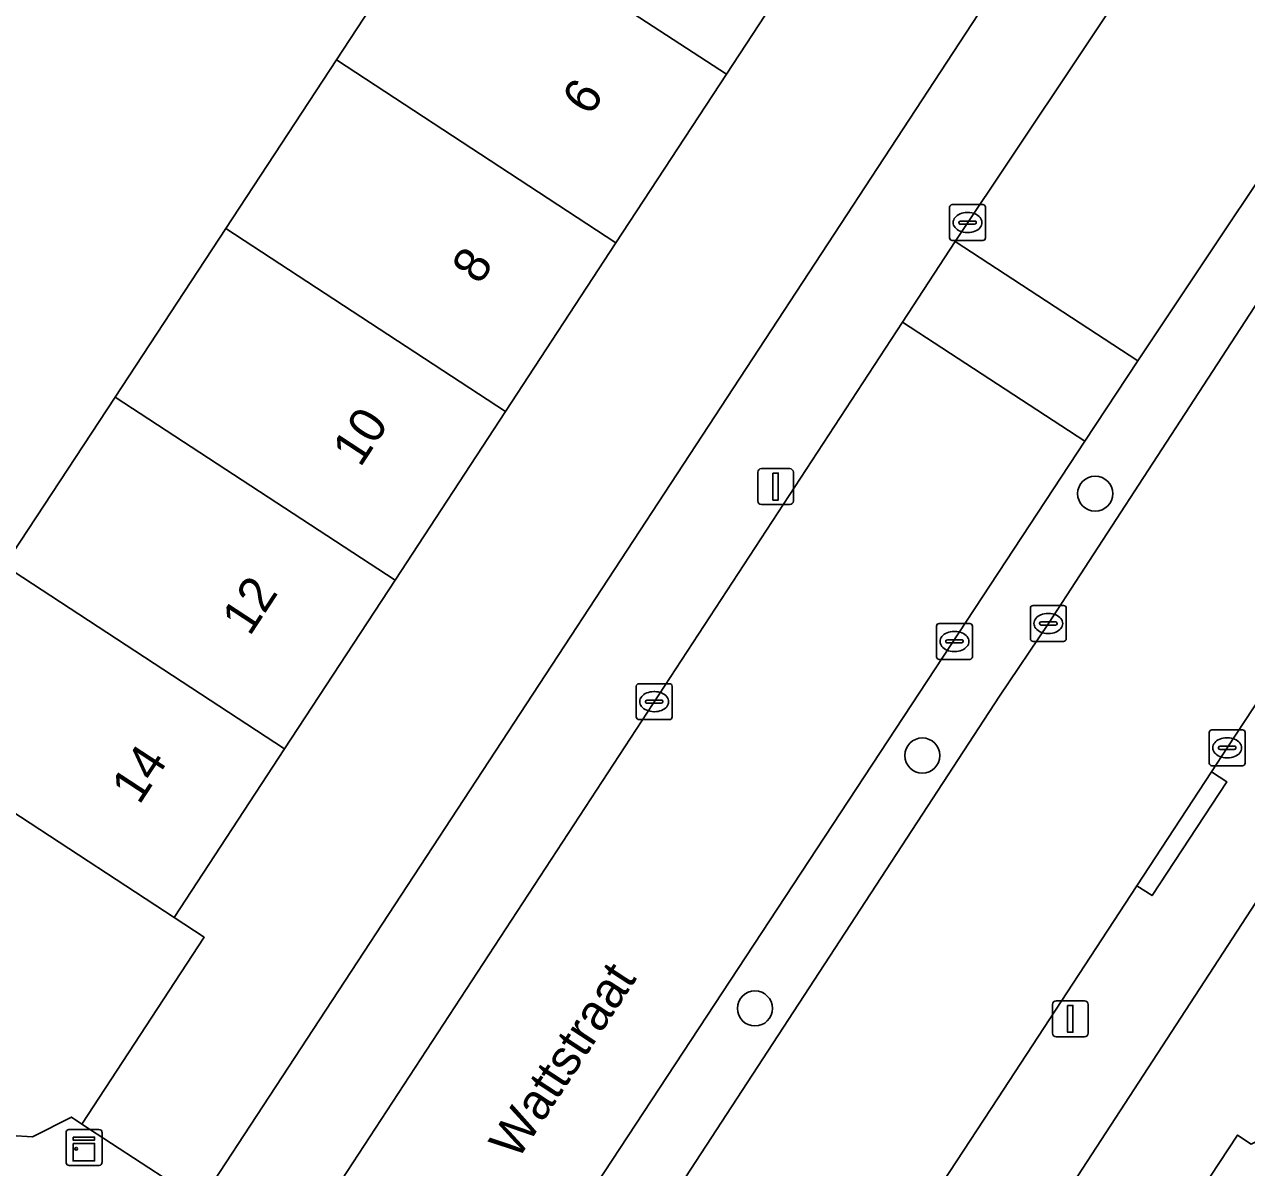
# Model space of a CAD drawing. Extents: x 159279 to 160377, y 384531 to 385888.
# Drawn here: x 160117.68 to 160151.73, y 385031.89 to 385063.74 of the extents above; entities that cross this region are included whole.
import ezdxf

# ---------------------------------------------------------------- set-up
doc = ezdxf.new("R2010")
doc.units = 0
for name, color, linetype in [('IMGEO_Berm_groen', 7, 'Continuous'), ('IMGEO_Boom', 7, 'Continuous'), ('IMGEO_Erf', 7, 'Continuous'), ('IMGEO_Kast', 7, 'Continuous'), ('IMGEO_Kolk', 7, 'Continuous'), ('IMGEO_Lichtmast', 7, 'Continuous'), ('IMGEO_Openbare_ruimte_label', 7, 'Continuous'), ('IMGEO_Pand', 7, 'Continuous'), ('IMGEO_Pand_nummerreeks', 7, 'Continuous'), ('IMGEO_Rijbaan_lokaal_open', 7, 'Continuous'), ('IMGEO_Voetpad_open', 7, 'Continuous')]:
    doc.layers.add(name, color=color, linetype=linetype)

msp = doc.modelspace()

# ---------------------------------------------------------------- linework, layer by layer
at = {"layer": 'IMGEO_Berm_groen'}
msp.add_lwpolyline([(160144.846, 385045.023), (160146.207, 385047.049), (160148.859, 385051.12), (160154.527, 385059.822), (160155.838, 385061.61), (160156.44, 385062.266), (160157.362, 385063.129), (160158.359, 385063.906), (160159.42, 385064.591), (160157.661, 385067.405), (160155.583, 385064.768), (160154.376, 385062.876), (160148.7, 385054.372), (160147.222, 385052.125), (160131.412, 385028.084), (160133.088, 385027.003)], close=True, dxfattribs=at)
at = {"layer": 'IMGEO_Boom'}
for centre in [(160147.511, 385050.667), (160142.694, 385043.371), (160138.03, 385036.323)]:
    msp.add_circle(centre, 0.489, dxfattribs=at)
at = {"layer": 'IMGEO_Erf'}
for points in [[(160117.127, 385048.661), (160120.208, 385053.358), (160123.289, 385058.057), (160126.37, 385062.755), (160129.439, 385067.434), (160128.673, 385067.933), (160126.967, 385069.04), (160130.066, 385073.764), (160133.226, 385078.582), (160126.586, 385083.016), (160121.238, 385079.675), (160122.76, 385078.646), (160118.247, 385071.77), (160115.706, 385075.726)], [(160140.313, 385067.058), (160137.235, 385062.357), (160134.158, 385057.657), (160131.08, 385052.957), (160128.003, 385048.257), (160124.925, 385043.556), (160121.848, 385038.856), (160122.688, 385038.307), (160119.28, 385033.102), (160122.587, 385030.941), (160147.575, 385069.111)]]:
    msp.add_lwpolyline(points, dxfattribs=at)
for points in [[(160171.911, 385004.485), (160172.655, 385004.957), (160171.277, 385007.203), (160189.687, 385018.494), (160178.564, 385036.295), (160170.19, 385049.948), (160167.09, 385050.72), (160154.206, 385042.68), (160126.414, 385000), (160107.98, 384971.915), (160108.038, 384971.651), (160108.586, 384969.148), (160112.423, 384966.549), (160118.17, 384962.655), (160122.736, 384963.897), (160123.28, 384964.483), (160124.383, 384965.671), (160128.162, 384966.592), (160128.428, 384966.96), (160131.115, 384970.676), (160132.516, 384969.665), (160138.895, 384979.678), (160155.821, 384968.894), (160183.387, 384986.245)], [(160148.191, 385011.262), (160146.095, 385012.574), (160140.371, 385003.78), (160139.879, 385004.1), (160135.688, 385006.828), (160141.448, 385015.616), (160145.409, 385021.657), (160148.398, 385026.218), (160147.519, 385026.783), (160151.48, 385032.793), (160151.86, 385032.545), (160152.911, 385033.079), (160154.163, 385033.012), (160154.705, 385031.946), (160154.638, 385030.692), (160159.364, 385027.536), (160158.819, 385026.7), (160158.336, 385027.014), (160155.74, 385023.027), (160156.028, 385022.839), (160155.671, 385022.291), (160155.332, 385022.512), (160154.96, 385021.927), (160152.037, 385017.321)]]:
    msp.add_lwpolyline(points, close=True, dxfattribs=at)
at = {"layer": 'IMGEO_Kast'}
for p, q in [((160118.839, 385032.023), (160118.839, 385032.864)), ((160118.839, 385032.864), (160118.839, 385032.023)), ((160118.914, 385032.948), (160119.755, 385032.948)), ((160119.755, 385032.948), (160118.914, 385032.948)), ((160119.839, 385032.873), (160119.839, 385032.032)), ((160119.839, 385032.032), (160119.839, 385032.873)), ((160119.764, 385031.948), (160118.923, 385031.948)), ((160118.923, 385031.948), (160119.764, 385031.948))]:
    msp.add_line(p, q, dxfattribs=at)
for points in [[(160119.034, 385032.738), (160119.634, 385032.738), (160119.634, 385032.653), (160119.034, 385032.653), (160119.034, 385032.738)], [(160119.034, 385032.563), (160119.634, 385032.563), (160119.634, 385032.074), (160119.034, 385032.074), (160119.034, 385032.563)]]:
    msp.add_lwpolyline(points, dxfattribs=at)
msp.add_circle((160119.118, 385032.412), 0.0377, dxfattribs=at)
for centre, start, end in [((160118.917, 385032.87), 92.4484, 184.2845), ((160118.917, 385032.87), 92.4484, 184.2845), ((160119.761, 385032.87), 2.4484, 94.2845), ((160119.761, 385032.87), 2.4484, 94.2845), ((160118.917, 385032.026), 182.4484, 274.2845), ((160118.917, 385032.026), 182.4484, 274.2845), ((160119.761, 385032.026), 272.4484, 4.2845), ((160119.761, 385032.026), 272.4484, 4.2845)]:
    msp.add_arc(centre, 0.0779, start, end, dxfattribs=at)
at = {"layer": 'IMGEO_Kolk'}
for p, q in [((160143.455, 385057.795), (160143.455, 385058.647)), ((160143.53, 385058.721), (160144.382, 385058.721)), ((160144.456, 385058.647), (160144.456, 385057.795)), ((160143.943, 385058.501), (160143.968, 385058.501)), ((160143.714, 385058.215), (160143.714, 385058.227)), ((160144.152, 385058.178), (160143.754, 385058.178)), ((160143.757, 385058.264), (160144.155, 385058.264)), ((160144.198, 385058.227), (160144.198, 385058.215)), ((160144.382, 385057.721), (160143.53, 385057.721)), ((160143.966, 385057.941), (160143.941, 385057.941)), ((160145.705, 385046.624), (160145.705, 385047.476)), ((160145.78, 385047.55), (160146.632, 385047.55)), ((160146.706, 385047.476), (160146.706, 385046.624)), ((160143.165, 385047.049), (160144.017, 385047.049)), ((160145.964, 385047.044), (160145.964, 385047.056)), ((160146.007, 385047.093), (160146.405, 385047.093)), ((160146.193, 385047.33), (160146.218, 385047.33)), ((160146.448, 385047.056), (160146.448, 385047.044)), ((160143.09, 385046.123), (160143.09, 385046.975)), ((160143.578, 385046.829), (160143.603, 385046.829)), ((160144.091, 385046.975), (160144.091, 385046.123)), ((160146.402, 385047.007), (160146.004, 385047.007)), ((160146.216, 385046.77), (160146.191, 385046.77)), ((160143.349, 385046.543), (160143.349, 385046.555)), ((160143.787, 385046.506), (160143.389, 385046.506)), ((160143.392, 385046.592), (160143.79, 385046.592)), ((160143.833, 385046.555), (160143.833, 385046.543)), ((160146.632, 385046.55), (160145.78, 385046.55)), ((160144.017, 385046.049), (160143.165, 385046.049)), ((160143.601, 385046.269), (160143.576, 385046.269)), ((160134.799, 385045.372), (160135.651, 385045.372)), ((160134.724, 385044.446), (160134.724, 385045.298)), ((160135.212, 385045.152), (160135.237, 385045.152)), ((160135.725, 385045.298), (160135.725, 385044.446)), ((160134.983, 385044.866), (160134.983, 385044.878)), ((160135.421, 385044.829), (160135.023, 385044.829)), ((160135.026, 385044.915), (160135.424, 385044.915)), ((160135.467, 385044.878), (160135.467, 385044.866)), ((160135.651, 385044.372), (160134.799, 385044.372)), ((160135.235, 385044.592), (160135.21, 385044.592)), ((160150.689, 385043.159), (160150.689, 385044.011)), ((160150.764, 385044.085), (160151.616, 385044.085)), ((160151.69, 385044.011), (160151.69, 385043.159)), ((160151.177, 385043.865), (160151.202, 385043.865)), ((160150.948, 385043.579), (160150.948, 385043.591)), ((160151.386, 385043.542), (160150.988, 385043.542)), ((160150.991, 385043.628), (160151.389, 385043.628)), ((160151.2, 385043.305), (160151.175, 385043.305)), ((160151.432, 385043.591), (160151.432, 385043.579)), ((160151.616, 385043.085), (160150.764, 385043.085))]:
    msp.add_line(p, q, dxfattribs=at)
for points in [[(160143.455, 385057.795), (160143.455, 385058.647)], [(160143.53, 385058.721), (160144.382, 385058.721)], [(160144.456, 385058.647), (160144.456, 385057.795)], [(160144.382, 385057.721), (160143.53, 385057.721)], [(160145.705, 385046.624), (160145.705, 385047.476)], [(160145.78, 385047.55), (160146.632, 385047.55)], [(160146.706, 385047.476), (160146.706, 385046.624)], [(160143.165, 385047.049), (160144.017, 385047.049)], [(160143.09, 385046.123), (160143.09, 385046.975)], [(160144.091, 385046.975), (160144.091, 385046.123)], [(160146.632, 385046.55), (160145.78, 385046.55)], [(160144.017, 385046.049), (160143.165, 385046.049)], [(160134.799, 385045.372), (160135.651, 385045.372)], [(160134.724, 385044.446), (160134.724, 385045.298)], [(160135.725, 385045.298), (160135.725, 385044.446)], [(160135.651, 385044.372), (160134.799, 385044.372)], [(160150.689, 385043.159), (160150.689, 385044.011)], [(160150.764, 385044.085), (160151.616, 385044.085)], [(160151.69, 385044.011), (160151.69, 385043.159)], [(160151.616, 385043.085), (160150.764, 385043.085)]]:
    msp.add_lwpolyline(points, dxfattribs=at)
for centre, radius, start, end in [((160143.532, 385058.645), 0.0765, 91.552, 178.448), ((160143.532, 385058.645), 0.0765, 91.552, 178.448), ((160144.38, 385058.645), 0.0765, 1.552, 88.448), ((160144.38, 385058.645), 0.0765, 1.552, 88.448), ((160143.754, 385058.224), 0.0403, 85.8775, 175.7526), ((160143.751, 385058.214), 0.0366, 178.938, 274.7102), ((160144.155, 385058.221), 0.043, 264.8664, 352.4533), ((160144.159, 385058.226), 0.0386, 1.7309, 96.639), ((160143.532, 385057.797), 0.0765, 181.552, 268.448), ((160143.532, 385057.797), 0.0765, 181.552, 268.448), ((160144.38, 385057.797), 0.0765, 271.552, 358.448), ((160144.38, 385057.797), 0.0765, 271.552, 358.448), ((160145.782, 385047.474), 0.0765, 91.552, 178.448), ((160145.782, 385047.474), 0.0765, 91.552, 178.448), ((160146.63, 385047.474), 0.0765, 1.552, 88.448), ((160146.63, 385047.474), 0.0765, 1.552, 88.448), ((160143.167, 385046.973), 0.0765, 91.552, 178.448), ((160143.167, 385046.973), 0.0765, 91.552, 178.448), ((160144.015, 385046.973), 0.0765, 1.552, 88.448), ((160144.015, 385046.973), 0.0765, 1.552, 88.448), ((160146.004, 385047.053), 0.0403, 85.8775, 175.7526), ((160146.409, 385047.055), 0.0386, 1.7309, 96.639), ((160146.001, 385047.043), 0.0366, 178.938, 274.7102), ((160146.405, 385047.05), 0.043, 264.8664, 352.4533), ((160143.389, 385046.552), 0.0403, 85.8775, 175.7526), ((160143.386, 385046.542), 0.0366, 178.938, 274.7102), ((160143.79, 385046.549), 0.043, 264.8664, 352.4533), ((160143.794, 385046.554), 0.0386, 1.7309, 96.639), ((160145.782, 385046.626), 0.0765, 181.552, 268.448), ((160145.782, 385046.626), 0.0765, 181.552, 268.448), ((160146.63, 385046.626), 0.0765, 271.552, 358.448), ((160146.63, 385046.626), 0.0765, 271.552, 358.448), ((160143.167, 385046.125), 0.0765, 181.552, 268.448), ((160143.167, 385046.125), 0.0765, 181.552, 268.448), ((160144.015, 385046.125), 0.0765, 271.552, 358.448), ((160144.015, 385046.125), 0.0765, 271.552, 358.448), ((160134.801, 385045.296), 0.0765, 91.552, 178.448), ((160134.801, 385045.296), 0.0765, 91.552, 178.448), ((160135.649, 385045.296), 0.0765, 1.552, 88.448), ((160135.649, 385045.296), 0.0765, 1.552, 88.448), ((160135.023, 385044.875), 0.0403, 85.8775, 175.7526), ((160135.02, 385044.865), 0.0366, 178.938, 274.7102), ((160135.424, 385044.872), 0.043, 264.8664, 352.4533), ((160135.428, 385044.877), 0.0386, 1.7309, 96.639), ((160134.801, 385044.448), 0.0765, 181.552, 268.448), ((160134.801, 385044.448), 0.0765, 181.552, 268.448), ((160135.649, 385044.448), 0.0765, 271.552, 358.448), ((160135.649, 385044.448), 0.0765, 271.552, 358.448), ((160150.766, 385044.009), 0.0765, 91.552, 178.448), ((160150.766, 385044.009), 0.0765, 91.552, 178.448), ((160151.614, 385044.009), 0.0765, 1.552, 88.448), ((160151.614, 385044.009), 0.0765, 1.552, 88.448), ((160150.988, 385043.588), 0.0403, 85.8775, 175.7526), ((160150.985, 385043.578), 0.0366, 178.938, 274.7102), ((160151.389, 385043.585), 0.043, 264.8664, 352.4533), ((160151.393, 385043.59), 0.0386, 1.7309, 96.639), ((160150.766, 385043.161), 0.0765, 181.552, 268.448), ((160150.766, 385043.161), 0.0765, 181.552, 268.448), ((160151.614, 385043.161), 0.0765, 271.552, 358.448), ((160151.614, 385043.161), 0.0765, 271.552, 358.448)]:
    msp.add_arc(centre, radius, start, end, dxfattribs=at)
for centre, major_axis, ratio, start_param, end_param in [((160143.942, 385058.221), (-0.387, 0.002), 0.722429, 4.712389, 7.853982), ((160143.967, 385058.221), (-0.39, 0.002), 0.717154, 1.570796, 4.712389), ((160146.192, 385047.05), (-0.387, 0.002), 0.722429, 4.712389, 7.853982), ((160146.217, 385047.05), (-0.39, 0.002), 0.717154, 1.570796, 4.712389), ((160143.577, 385046.549), (-0.387, 0.002), 0.722429, 4.712389, 7.853982), ((160143.602, 385046.549), (-0.39, 0.002), 0.717154, 1.570796, 4.712389), ((160135.211, 385044.872), (-0.387, 0.002), 0.722429, 4.712389, 7.853982), ((160135.236, 385044.872), (-0.39, 0.002), 0.717154, 1.570796, 4.712389), ((160151.176, 385043.585), (-0.387, 0.002), 0.722429, 4.712389, 7.853982), ((160151.201, 385043.585), (-0.39, 0.002), 0.717154, 1.570796, 4.712389)]:
    msp.add_ellipse(centre, major_axis=major_axis, ratio=ratio, start_param=start_param, end_param=end_param, dxfattribs=at)
at = {"layer": 'IMGEO_Lichtmast'}
for p, q in [((160138.111, 385050.464), (160138.111, 385051.264)), ((160138.111, 385051.264), (160138.111, 385050.464)), ((160138.211, 385051.364), (160139.001, 385051.364)), ((160139.001, 385051.364), (160138.211, 385051.364)), ((160139.101, 385051.264), (160139.101, 385050.464)), ((160139.101, 385050.464), (160139.101, 385051.264)), ((160139.001, 385050.364), (160138.211, 385050.364)), ((160138.211, 385050.364), (160139.001, 385050.364)), ((160146.423, 385036.534), (160147.213, 385036.534)), ((160147.213, 385036.534), (160146.423, 385036.534)), ((160146.323, 385035.634), (160146.323, 385036.434)), ((160146.323, 385036.434), (160146.323, 385035.634)), ((160147.313, 385036.434), (160147.313, 385035.634)), ((160147.313, 385035.634), (160147.313, 385036.434)), ((160147.213, 385035.534), (160146.423, 385035.534)), ((160146.423, 385035.534), (160147.213, 385035.534))]:
    msp.add_line(p, q, dxfattribs=at)
for points in [[(160138.531, 385051.239), (160138.681, 385051.239), (160138.681, 385050.489), (160138.531, 385050.489), (160138.531, 385051.239)], [(160146.743, 385036.409), (160146.893, 385036.409), (160146.893, 385035.659), (160146.743, 385035.659), (160146.743, 385036.409)]]:
    msp.add_lwpolyline(points, dxfattribs=at)
for centre, start, end in [((160138.211, 385051.264), 90, 180), ((160138.211, 385051.264), 90, 180), ((160139.001, 385051.264), 0, 90), ((160139.001, 385051.264), 360, 90), ((160138.211, 385050.464), 180, 270), ((160138.211, 385050.464), 180, 270), ((160139.001, 385050.464), 270, 0), ((160139.001, 385050.464), 270, 0), ((160146.423, 385036.434), 90, 180), ((160146.423, 385036.434), 90, 180), ((160147.213, 385036.434), 0, 90), ((160147.213, 385036.434), 360, 90), ((160146.423, 385035.634), 180, 270), ((160146.423, 385035.634), 180, 270), ((160147.213, 385035.634), 270, 0), ((160147.213, 385035.634), 270, 0)]:
    msp.add_arc(centre, 0.1, start, end, dxfattribs=at)
at = {"layer": 'IMGEO_Pand'}
for points in [[(160130.066, 385073.764), (160126.967, 385069.04), (160128.673, 385067.933), (160129.439, 385067.434), (160137.235, 385062.357), (160140.313, 385067.058)], [(160129.439, 385067.434), (160126.37, 385062.755), (160134.158, 385057.657), (160137.235, 385062.357)], [(160126.37, 385062.755), (160123.289, 385058.057), (160131.08, 385052.957), (160134.158, 385057.657)], [(160123.289, 385058.057), (160120.208, 385053.358), (160128.003, 385048.257), (160131.08, 385052.957)], [(160120.208, 385053.358), (160117.127, 385048.661), (160124.925, 385043.556), (160128.003, 385048.257)], [(160117.127, 385048.661), (160116.36, 385049.163), (160114.629, 385046.525), (160113.278, 385044.465), (160121.848, 385038.856), (160124.925, 385043.556)], [(160117.904, 385032.747), (160118.987, 385033.294), (160119.28, 385033.102), (160122.688, 385038.307), (160121.848, 385038.856), (160113.278, 385044.465), (160111.886, 385042.344), (160112.931, 385041.659), (160110.931, 385038.604), (160116.228, 385035.137), (160116.157, 385033.861), (160116.684, 385032.816)], [(160154.96, 385021.927), (160155.332, 385022.512), (160155.671, 385022.291), (160156.028, 385022.839), (160155.74, 385023.027), (160158.336, 385027.014), (160158.819, 385026.7), (160159.364, 385027.536), (160154.638, 385030.692), (160154.705, 385031.946), (160154.163, 385033.012), (160152.911, 385033.079), (160151.86, 385032.545), (160151.48, 385032.793), (160147.519, 385026.783), (160148.398, 385026.218)]]:
    msp.add_lwpolyline(points, close=True, dxfattribs=at)
at = {"layer": 'IMGEO_Rijbaan_lokaal_open'}
for points in [[(160150.39, 385067.856), (160143.614, 385057.697), (160148.7, 385054.372), (160154.376, 385062.876), (160155.583, 385064.768)], [(160158.359, 385063.906), (160157.362, 385063.129), (160156.44, 385062.266), (160155.838, 385061.61), (160154.527, 385059.822), (160148.859, 385051.12), (160146.207, 385047.049), (160144.846, 385045.023), (160133.088, 385027.003)], [(160127.119, 385006.859), (160144.785, 385033.806), (160148.673, 385039.744), (160150.753, 385042.919), (160151.189, 385043.585), (160155.375, 385049.947)]]:
    msp.add_lwpolyline(points, dxfattribs=at)
for points in [[(160148.7, 385054.372), (160143.614, 385057.697), (160142.142, 385055.446), (160147.222, 385052.125)], [(160131.412, 385028.084), (160147.222, 385052.125), (160142.142, 385055.446), (160125.56, 385030.091), (160125.345, 385029.709), (160125.058, 385029.284), (160116.941, 385016.882), (160116.704, 385016.513), (160116.434, 385016.167), (160115.612, 385014.913), (160120.625, 385011.626), (160121.682, 385013.243), (160123.144, 385015.478), (160123.154, 385015.496), (160123.2, 385015.571), (160129.589, 385025.31), (160129.637, 385025.386)]]:
    msp.add_lwpolyline(points, close=True, dxfattribs=at)
at = {"layer": 'IMGEO_Voetpad_open'}
for points in [[(160116.811, 385028.338), (160117.043, 385028.186), (160118.171, 385027.45), (160118.65, 385027.267), (160119.143, 385027.127), (160119.646, 385027.032), (160120.005, 385026.997), (160122.587, 385030.941), (160119.28, 385033.102), (160118.987, 385033.294), (160117.904, 385032.747), (160116.684, 385032.816), (160101.104, 385043.049), (160100.318, 385043.565), (160100.059, 385043.735), (160066.519, 385097.743), (160065.883, 385098.767), (160040.87, 385139.044)], [(160147.575, 385069.111), (160122.587, 385030.941)], [(160125.56, 385030.091), (160142.142, 385055.446), (160143.614, 385057.697), (160150.39, 385067.856)], [(160126.414, 385000), (160154.206, 385042.68), (160167.09, 385050.72), (160165.71, 385053.387), (160157.998, 385048.612), (160157.087, 385048.057), (160155.481, 385050.638), (160155.494, 385050.589), (160155.507, 385050.516), (160155.513, 385050.441), (160155.513, 385050.367), (160155.506, 385050.293), (160155.492, 385050.219), (160155.472, 385050.148), (160155.446, 385050.078), (160155.413, 385050.011), (160155.375, 385049.947), (160151.189, 385043.585), (160150.753, 385042.919), (160151.176, 385042.642), (160149.095, 385039.467), (160148.673, 385039.744), (160144.785, 385033.806), (160127.119, 385006.859)]]:
    msp.add_lwpolyline(points, dxfattribs=at)
msp.add_lwpolyline([(160150.753, 385042.919), (160148.673, 385039.744), (160149.095, 385039.467), (160151.176, 385042.642)], close=True, dxfattribs=at)

# ---------------------------------------------------------------- texts
at = {"layer": 'IMGEO_Openbare_ruimte_label'}
msp.add_text('Wattstraat', height=1, rotation=56.7865, dxfattribs=at).set_placement((160131.41, 385032.064))
at = {"layer": 'IMGEO_Pand_nummerreeks'}
for s, p in [('6', (160133.438, 385061.158)), ('8', (160130.362, 385056.46)), ('10', (160127.033, 385051.375)), ('12', (160123.952, 385046.669)), ('14', (160120.876, 385041.972))]:
    msp.add_text(s, height=1, rotation=56.7858, dxfattribs=at).set_placement(p)

doc.saveas('drawing.dxf')
